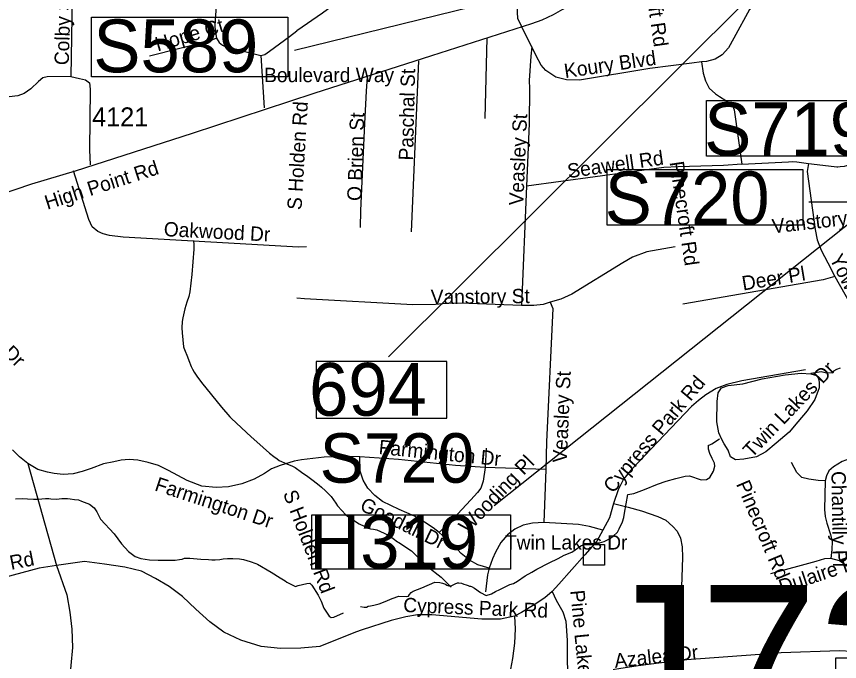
# Model space of a CAD drawing. Extents: x 1662474 to 1856135, y 779280 to 917889.
# Drawn here: x 1746839 to 1752296, y 830706 to 834982 of the extents above; entities that cross this region are included whole.
import ezdxf

# ---------------------------------------------------------------- set-up
doc = ezdxf.new("R2010")
doc.units = 0
for name, color, linetype in [('Exist Hydrographic Creek Single Shore', 7, 'Continuous'), ('Exist Hydrographic Misc Water Feature', 7, 'Continuous'), ('Exist Hydrographic Pond Over 1500 Sq Ft', 7, 'Continuous'), ('Exist Road Non-System Structure Non-Sys NCDOT Number Label', 7, 'Continuous'), ('Exist Road Non-System Structure Non-Sys Other Attributed CELL', 7, 'Continuous'), ('Exist Road Non-System Structure Non-Sys Other Number Label', 7, 'Continuous'), ('Exist Road Non-System Type 51', 7, 'Continuous'), ('Exist Road Non-System Type 51 Label', 7, 'Continuous'), ('Exist Road Primary Interstate Structure Ovrhead Sign CELL', 7, 'Continuous'), ('Exist Road Primary Interstate Structure Ovrhead Sign Number Label', 7, 'Continuous'), ('Exist Road Primary Interstate Structure Standard Bridge Number Label', 7, 'Continuous'), ('Exist Road Primary US Structure Standard Bridge Number Label', 7, 'Continuous'), ('Exist Road Secondary Structure Ovrhead Sign Number Label', 7, 'Continuous'), ('Exist Road Secondary Type 51 Attributed', 7, 'Continuous'), ('Exist Road Secondary Type 51 Label', 7, 'Continuous'), ('Exist Road Secondary Type 51 Number Label', 7, 'Continuous')]:
    doc.layers.add(name, color=color, linetype=linetype)

msp = doc.modelspace()

# ---------------------------------------------------------------- linework, layer by layer
at = {"layer": 'Exist Hydrographic Creek Single Shore'}
for points in [[(1752105.8, 832617.2), (1752173.2, 832627.9), (1752200, 832621.6), (1752220.2, 832619.6), (1752244.9, 832622.9), (1752258.5, 832633.2), (1752276.9, 832643.2), (1752302.4, 832653.9)], [(1749120, 831069.7), (1749143.6, 831066.6), (1749158.9, 831067.1), (1749171.2, 831072.1), (1749186.1, 831075.5), (1749209.2, 831079.2), (1749244.5, 831088.9), (1749283, 831104.4), (1749330.8, 831123.2), (1749374.6, 831139.2), (1749427.9, 831136.1), (1749438.4, 831139.8), (1749444.1, 831149.5), (1749456.2, 831163.7), (1749469.4, 831171.8), (1749527.1, 831195.4), (1749613.2, 831231.1), (1749646.8, 831229.6), (1749663.6, 831225.1), (1749683.2, 831218.6), (1749692.8, 831212.8), (1749705.1, 831207.2), (1749716.4, 831208.3), (1749725.8, 831210.1), (1749748.4, 831220.9), (1749763.1, 831227.4), (1749771.2, 831227.4), (1749789.4, 831224.8), (1749804.5, 831218.6), (1749819.5, 831214.1), (1749832.9, 831208.8), (1749842.6, 831205.1), (1749849.1, 831204.4), (1749854.9, 831202.5), (1749875.1, 831192), (1749915.2, 831164.4), (1749951.8, 831144), (1749987.8, 831153.9), (1750014.5, 831170.5), (1750042.9, 831184.1), (1750109.2, 831216.2), (1750134.5, 831223), (1750160.8, 831237.7), (1750212.4, 831273.9), (1750255.5, 831299.1), (1750289.2, 831318.5), (1750371.5, 831359.2), (1750430.8, 831388.9), (1750470.1, 831409.9), (1750521.9, 831430.3), (1750542, 831446.4), (1750580.1, 831473.4), (1750615.5, 831487.3), (1750654.1, 831489.1), (1750682.5, 831491.8), (1750704.5, 831493.1), (1750735.8, 831501.8), (1750769.6, 831520.1), (1750794.2, 831536.9), (1750823.6, 831562.9), (1750835.2, 831585.7), (1750856.8, 831632.4), (1750864.6, 831660.5), (1750870.1, 831689.1), (1750891.1, 831812.5), (1750932.6, 831819.8), (1751003.2, 831845.8), (1751088.8, 831881), (1751145.8, 831900.9), (1751209.2, 831919.1), (1751271.8, 831934.8), (1751301.9, 831936.4), (1751379, 831910.4), (1751412.9, 831913.2), (1751436.5, 831926.1), (1751459.9, 831968.9), (1751469.4, 832000.4), (1751467.5, 832020.6), (1751452, 832051.3), (1751436.2, 832084.9), (1751426.9, 832112.8), (1751427.4, 832139.2), (1751434.8, 832143.2), (1751448.1, 832149.2), (1751500, 832182.3)]]:
    msp.add_lwpolyline(points, dxfattribs=at)
at = {"layer": 'Exist Hydrographic Misc Water Feature'}
for points in [[(1748012.4, 833496.6), (1748014.1, 833468.6), (1748013.9, 833440.6), (1748002.6, 833270.7), (1747987.6, 833156.7), (1747981.2, 833124.8), (1747968.9, 833088.9), (1747954.6, 833043), (1747942.1, 832985), (1747938, 832959.1), (1747935.5, 832917.1), (1747937.4, 832885.1), (1747946.6, 832792.9), (1747948.4, 832784.9), (1747952.3, 832775), (1747972, 832724.8), (1747981.9, 832700.6), (1747997.4, 832662.5), (1748005.4, 832644.4), (1748017.1, 832624.3), (1748035, 832598.2), (1748066.5, 832556), (1748197.4, 832392.8), (1748252.7, 832328.3), (1748264.8, 832316.2), (1748395.9, 832195.1), (1748431.5, 832162.8), (1748516.8, 832088), (1748544.7, 832065.9), (1748566.7, 832049.7), (1748580.6, 832039.5), (1748630.4, 832017.1), (1748668.4, 832000.9), (1748686.2, 831992.7), (1748728, 831962.3), (1748769.9, 831932), (1748805.6, 831905.7), (1748845.3, 831875.3), (1748861.1, 831861.2), (1748887, 831837), (1748924.7, 831800.6), (1748956.5, 831756.4), (1748968.2, 831738.3), (1748995.8, 831706), (1749019.8, 831679.9), (1749033.6, 831669.7), (1749111.3, 831619.1), (1749143.3, 831602.8), (1749171, 831590.6), (1749187, 831586.5), (1749205, 831584.3), (1749229, 831578.1), (1749276.8, 831555.7), (1749318.6, 831535.4), (1749336.6, 831521.2), (1749364.5, 831499), (1749373.6, 831494.3), (1749458.9, 831439), (1749475.8, 831421.2), (1749492.7, 831405.3), (1749529.3, 831370.6), (1749563, 831336.9), (1749654, 831264.7), (1749721.5, 831198.3)], [(1746833.3, 831785.2), (1746877.2, 831787.5), (1746911.9, 831785.2), (1746952.6, 831782.8), (1746983.6, 831782.9), (1747031.1, 831786), (1747054.3, 831786), (1747065.8, 831783.7), (1747104.2, 831781.4), (1747138.9, 831786), (1747176.6, 831787.1), (1747194.6, 831784.9), (1747224.6, 831781), (1747250.9, 831776.7), (1747270.7, 831769.8), (1747323.9, 831749), (1747353.5, 831725.1), (1747371.3, 831698.2), (1747395.6, 831649.6), (1747485.9, 831552.5), (1747536.3, 831485.6), (1747582.7, 831435.1), (1747626.7, 831402.8), (1747663.2, 831388.2), (1747721.5, 831379.6), (1747779.4, 831377.3), (1747844.1, 831377.3), (1747890.4, 831377.3), (1747920.5, 831381.9), (1747937.1, 831384.3), (1747952.6, 831391.3), (1747988, 831391.2), (1748061, 831383.6), (1748111, 831381.2), (1748135, 831381), (1748157, 831380.9), (1748187.1, 831382.6), (1748209.1, 831386.4), (1748237.2, 831388.1), (1748273.2, 831389.9), (1748317.1, 831387.5), (1748345.2, 831381.3), (1748389.1, 831368.9), (1748425, 831356.7), (1748436.9, 831350.5), (1748526.5, 831297.8), (1748588.2, 831261.3), (1748620, 831241), (1748632.1, 831232.9), (1748689, 831203.2), (1748706.8, 831209.7), (1748763.6, 831222.6), (1748784.7, 831224.3), (1748797.7, 831211.3), (1748839.9, 831146.4), (1748858.4, 831105.1), (1748877.3, 831058.8)], [(1748877.3, 831058.8), (1748913, 831006.9), (1748925.9, 830998.8), (1748943.8, 831000.4), (1749006.3, 831028)]]:
    msp.add_lwpolyline(points, dxfattribs=at)
at = {"layer": 'Exist Hydrographic Pond Over 1500 Sq Ft'}
for points in [[(1751557.5, 832106.6), (1751531.8, 832149.5), (1751514.4, 832177.8), (1751496.4, 832222.5), (1751481.2, 832294.2), (1751483.4, 832428.8), (1751489.9, 832487.5), (1751513.8, 832520.1), (1751557.3, 832535.3), (1751655.1, 832546.1), (1751783.3, 832580.9), (1751935.4, 832606.9), (1752041.9, 832617.8), (1752104.9, 832613.5), (1752141.8, 832602.6), (1752149.2, 832596.2), (1752155.2, 832580)], [(1752155.2, 832580), (1752159.8, 832558.7), (1752159.8, 832521.1), (1752130.9, 832442.1), (1752081.7, 832368), (1752018.1, 832294.8), (1751961.5, 832226.8), (1751874.5, 832153), (1751807.2, 832096.5), (1751745.9, 832063.9), (1751661.6, 832046.6), (1751605.1, 832042.2), (1751572.5, 832061.8), (1751557.5, 832106.6)]]:
    msp.add_lwpolyline(points, dxfattribs=at)
at = {"layer": 'Exist Road Non-System Structure Non-Sys NCDOT Number Label'}
msp.add_line((1753722.4, 834694.4), (1750005.2, 831738.9), dxfattribs=at)
msp.add_lwpolyline([(1748796.2, 831678.6), (1750113.3, 831678.6), (1750113.3, 831317.5), (1748796.2, 831317.5)], close=True, dxfattribs=at)
at = {"layer": 'Exist Road Non-System Structure Non-Sys Other Attributed CELL'}
msp.add_lwpolyline([(1750597.9, 831482.7), (1750736.9, 831482.7), (1750736.9, 831343.7), (1750597.9, 831343.7)], close=True, dxfattribs=at)
at = {"layer": 'Exist Road Non-System Type 51'}
for p, q in [((1747210.1, 835199.2), (1747199.4, 834583.5)), ((1748649.6, 834849.9), (1748696.9, 834886.4)), ((1749956.9, 834839.7), (1749944, 834305)), ((1748458.4, 834723.9), (1748481.8, 834375.9)), ((1751130.2, 833980.4), (1750220.2, 833856.8)), ((1750220.2, 833856.8), (1750186.4, 833065.8)), ((1748762, 833455.2), (1748708.2, 833453.9)), ((1748749.6, 833109.9), (1748698.5, 833115.6)), ((1749952.2, 832120.9), (1749947, 831991.5)), ((1748728.1, 832042.7), (1748679.1, 832035)), ((1746915.1, 832018.8), (1747105.4, 831341.6)), ((1750347.9, 831979.4), (1749947, 831991.5)), ((1750347.9, 831979.4), (1750335.2, 831628.2)), ((1749130.2, 830914.9), (1749086.9, 830899.9))]:
    msp.add_line(p, q, dxfattribs=at)
for points in [[(1748990.9, 835522.9), (1748994.9, 835127.6), (1748982.8, 835088.2), (1748867.5, 835004), (1748696.9, 834886.4)], [(1750151.5, 835568), (1750155.4, 835054.7), (1750161.5, 834968.1), (1750187.4, 834919)], [(1748170.1, 835156), (1748153.9, 834923.2), (1748155.5, 834886.4), (1748164.9, 834837.9)], [(1752107.6, 835162), (1751854.1, 835124.2), (1751789, 835107.7), (1751740.1, 835078), (1751697.6, 835029.2), (1751594.5, 834837.6), (1751559.1, 834773.4), (1751516.6, 834726.9), (1751470.1, 834698.5), (1751413.1, 834684.1), (1751380.6, 834680.7)], [(1750256.5, 834780.4), (1750210.2, 834871.8), (1750187.4, 834919)], [(1748164.9, 834837.9), (1748122.9, 834821.6), (1747720.6, 834718.7)], [(1748164.9, 834837.9), (1748182.5, 834809.5), (1748205.4, 834791.7), (1748240.8, 834775.4), (1748362.6, 834747.1), (1748458.4, 834723.9)], [(1748458.4, 834723.9), (1748485.6, 834730.8), (1748515.6, 834752.6), (1748649.6, 834849.9)], [(1750256.5, 834780.4), (1750249.4, 834719.2), (1750237.4, 834556.8), (1750240.5, 834504.2), (1750237.9, 834271.8), (1750220.2, 833856.8)], [(1751038.9, 834636.9), (1750571.4, 834559.4), (1750484.4, 834563.1), (1750414, 834580.4), (1750347.9, 834623.2), (1750317.6, 834659.1), (1750285.4, 834720.5), (1750256.5, 834780.4)], [(1747199.4, 834583.5), (1747042.6, 834582), (1747012.8, 834575.2), (1746985.4, 834552), (1746934, 834501.9), (1746889.4, 834470.9), (1746847.4, 834456.2), (1746790.4, 834449.4), (1746672.6, 834449.2), (1746562.9, 834458.6), (1746503.2, 834473.6), (1746434.2, 834492.5), (1746384.1, 834528.9), (1746350.2, 834579.1), (1746319, 834605.9), (1746293.4, 834623.9), (1746258.1, 834638.4), (1746183.9, 834648.4), (1745927.6, 834667.2), (1745153.1, 834722.7)], [(1749505.4, 834687.5), (1749495.4, 834479.4), (1749454.6, 833554.2)], [(1751380.6, 834680.7), (1751317.1, 834673.6), (1751038.9, 834636.9)], [(1751380.6, 834680.7), (1751391.9, 834605.9), (1751406.1, 834556), (1751431, 834506.1), (1751473.8, 834470.4), (1751498.8, 834452.4), (1751541.2, 834424.5), (1751584, 834395.6), (1751598.1, 834363.6), (1751647.9, 834003)], [(1747199.4, 834583.5), (1747257.6, 834570.9), (1747297, 834562.9), (1747324, 834542.6), (1747327.9, 834499.2), (1747324, 834097.2), (1747326.6, 833998.5)], [(1749164.1, 834582), (1749156.5, 834487.2), (1749146, 834272.5), (1749119.5, 833695.9), (1749118.4, 833584.1)], [(1752089.8, 834008.5), (1752259.4, 833986.9), (1752276.6, 833986.2), (1752284.8, 833985.9), (1752299.2, 833986.9), (1752327.6, 833990.7), (1752344.9, 833994.9), (1752498.4, 834075.7)], [(1751647.9, 834003), (1751525.2, 833993.2), (1751226.6, 833985.4), (1751130.2, 833980.4)], [(1751647.9, 834003), (1751957.8, 834018.2), (1751985.6, 834020.9), (1752012.9, 834019), (1752089.8, 834008.5)], [(1752089.8, 834008.5), (1752081.1, 833955.2), (1752133.9, 833569.4)], [(1748708.2, 833453.9), (1747546, 833519), (1747456.5, 833529.8), (1747414.6, 833540.5), (1747378.1, 833556.8), (1747341.6, 833588), (1747318.5, 833636.6), (1747218.2, 833959.9)], [(1752133.9, 833569.4), (1752146.5, 833501.4), (1752172.8, 833431.9), (1752217.9, 833349.2), (1752265.1, 833258.1)], [(1751206.6, 833454.2), (1751017.6, 833421.9), (1750923.9, 833385.7), (1750859.1, 833348.2), (1750520.2, 833141.9), (1750447.9, 833109.2), (1750377.5, 833088)], [(1752265.1, 833258.1), (1752186.1, 833235.5), (1751256.5, 833074.4)], [(1752265.1, 833258.1), (1752396.4, 833024.2), (1752454.1, 832896.7), (1752506.6, 832736.9)], [(1750186.4, 833065.8), (1749837.9, 833080.2), (1749714, 833081.2), (1749617.9, 833072), (1749467.8, 833070.7), (1748749.6, 833109.9)], [(1750377.5, 833088), (1750330.2, 833071.8), (1750267.8, 833066.8), (1750186.4, 833065.8)], [(1750377.5, 833088), (1750394, 833046.9), (1750352.9, 832162.6), (1750347.9, 831979.4)], [(1752070.9, 832638.7), (1751648.1, 832566.2), (1751549.1, 832542.9), (1751478.2, 832516.1), (1751410.2, 832474.9), (1751360.1, 832436.9)], [(1751360.1, 832436.9), (1751313.9, 832395.7), (1750912.4, 831974.2), (1750863, 831914.4), (1750828.1, 831843.2), (1750797.6, 831753.2)], [(1746915.1, 832018.8), (1746859.4, 832061.9), (1746811.9, 832109.6)], [(1752543.1, 832080.7), (1752465.1, 832076.8), (1752410.2, 832066.8), (1752313.9, 832031.9), (1752255.1, 831996.7), (1752225.2, 831970.5), (1752209.1, 831936.6), (1752200.2, 831903)], [(1748679.1, 832035), (1748587.2, 832005.1), (1748530.5, 831983.4), (1748483, 831952.1), (1748415.4, 831915.4), (1748332.6, 831884.4), (1748244.8, 831864.2), (1748162, 831860.2), (1748067.2, 831869.4), (1747971.2, 831906.2), (1747847.9, 831972.4), (1747780.1, 832005.1), (1747711.1, 832025.4), (1747643.4, 832040.2), (1747586.8, 832044.2), (1747532.4, 832040.2), (1747483.6, 832030.6), (1747416.1, 832015.9), (1747334.8, 831985.9), (1747275.1, 831964.7), (1747215.6, 831950.8), (1747149.1, 831945.2), (1747089.6, 831952.1), (1747045, 831960.5), (1746979.9, 831979.1), (1746915.1, 832018.8)], [(1749115.4, 832063.1), (1749030, 832064.4), (1748879.9, 832060.5), (1748728.1, 832042.7)], [(1749642.1, 831560.5), (1749601.6, 831592), (1749544.6, 831629.8), (1749478.2, 831670.5), (1749375.4, 831714), (1749265.6, 831766.5), (1749214, 831805.9), (1749168.4, 831854.8), (1749137.1, 831907.5), (1749118.1, 831968.4), (1749115.4, 832063.1)], [(1749947, 831991.5), (1749750.4, 832006.4), (1749372.8, 832044.2), (1749115.4, 832063.1)], [(1752200.2, 831903), (1752154.1, 831905.4), (1752091.6, 831914.4), (1752046.5, 831926.9), (1752011.6, 831959.4), (1751976.4, 832025.6)], [(1749947, 831991.5), (1749933.4, 831901.7), (1749918.1, 831854.2), (1749895.4, 831826.1), (1749852, 831777.6), (1749762.8, 831681.8), (1749642.1, 831560.5)], [(1752200.2, 831903), (1752196.4, 831713), (1752200.2, 831666.5), (1752211.6, 831623), (1752236.5, 831548.2), (1752246.5, 831502), (1752245.1, 831448.2), (1752238.9, 831389.4)], [(1750797.6, 831753.2), (1750769.6, 831658.7), (1750726.6, 831575.8)], [(1750797.6, 831753.2), (1750893.8, 831729.5), (1750982.8, 831704.4), (1751090.4, 831668.1), (1751143.9, 831641.9), (1751191.4, 831602), (1751220.2, 831570.5), (1751241.5, 831524.5), (1751252, 831467.1), (1751253.6, 831395.4), (1751246.5, 831134.5), (1751246.8, 830879.9), (1751252.8, 830715.9)], [(1750335.2, 831628.2), (1750259.1, 831623), (1750199.2, 831609.4), (1750142.9, 831582.9), (1750094, 831545.5), (1750049.1, 831494.6), (1750015.6, 831431.1), (1749995.6, 831387.5), (1749972.5, 831323.8)], [(1750726.6, 831575.8), (1750638.9, 831600.7), (1750565.1, 831613.2), (1750335.2, 831628.2)], [(1749972.5, 831323.8), (1749896.9, 831346.9), (1749842.6, 831377.9), (1749786.9, 831421.4), (1749741, 831472.9), (1749642.1, 831560.5)], [(1750726.6, 831575.8), (1750687.6, 831503), (1750606.6, 831413), (1750433.9, 831219.4), (1750390.4, 831169.4)], [(1752238.9, 831389.4), (1752195.2, 831386.8), (1752137.9, 831369.4), (1751838.4, 831287)], [(1752430.1, 831273.1), (1752343.9, 831339.2), (1752295.2, 831374.2), (1752238.9, 831389.4)], [(1747105.4, 831341.6), (1746989.4, 831325.4), (1746760.5, 831262.9), (1746667.1, 831236.9), (1746584.9, 831219.6), (1746495.1, 831210.1), (1746388.4, 831210.4), (1746095.6, 831196.5)], [(1749086.9, 830899.9), (1748850.2, 830804.6), (1748724.2, 830795.2), (1748589.6, 830792), (1748460.4, 830804.4), (1748327.1, 830846.6), (1748213.8, 830900.4), (1748120.4, 830968.7), (1748028.1, 831052.7), (1747938.9, 831137.7), (1747850.8, 831202.5), (1747759.9, 831256.9), (1747667, 831303.9), (1747556.9, 831330.6), (1747422.9, 831352.1), (1747289.4, 831367.9), (1747105.4, 831341.6)], [(1747105.4, 831341.6), (1747172.2, 831147.1), (1747192.2, 831034), (1747205.6, 830919.6), (1747209.6, 830799.9), (1747200.4, 830678.6), (1747163.1, 830267.6)], [(1749972.5, 831323.8), (1749962.2, 831281.2), (1749947.4, 831168.9)], [(1750390.4, 831169.4), (1750342.9, 831128.2), (1750270.4, 831081.5), (1750187.8, 831030.6), (1750141.8, 831005.7)], [(1750390.4, 831169.4), (1750416.6, 831113.2), (1750461.5, 831035.6), (1750481.4, 830974.2), (1750488.8, 830845.2), (1750490.1, 830700.2), (1750494.2, 830624.4)], [(1750141.8, 831005.7), (1750047.9, 830986.8), (1749923.9, 830986.8), (1749591.9, 831014.9), (1749497.1, 831015.1), (1749420, 831003), (1749323.6, 830977.4), (1749130.2, 830914.9)], [(1750141.8, 831005.7), (1750145.1, 830923.2), (1750141, 830826.9), (1750127.9, 830725.6), (1750114, 830654.5)], [(1753087.9, 830789.9), (1753048.6, 830765), (1752982.6, 830736.9), (1752915.8, 830732.9), (1752787.6, 830744.2), (1752635.1, 830754.5), (1752457.8, 830768.1), (1752295.2, 830775.8), (1751908.6, 830764.4)], [(1751252.8, 830715.9), (1750960.1, 830676.8), (1750675.4, 830633.2), (1750494.2, 830624.4)], [(1751908.6, 830764.4), (1751766.4, 830753.4), (1751252.8, 830715.9)]]:
    msp.add_lwpolyline(points, dxfattribs=at)
at = {"layer": 'Exist Road Primary Interstate Structure Ovrhead Sign CELL'}
msp.add_line((1755962.8, 833763.1), (1752092.4, 833751), dxfattribs=at)
for points in [[(1751414.4, 834424.9), (1752712.2, 834424.9), (1752712.2, 834056.2), (1751414.4, 834056.2)], [(1750754.9, 833966.9), (1752052.7, 833966.9), (1752052.7, 833598.3), (1750754.9, 833598.3)]]:
    msp.add_lwpolyline(points, close=True, dxfattribs=at)
at = {"layer": 'Exist Road Primary Interstate Structure Standard Bridge Number Label'}
msp.add_line((1752118.8, 835527.5), (1749306.5, 832725.2), dxfattribs=at)
msp.add_lwpolyline([(1749692.8, 832695.6), (1748826.3, 832695.6), (1748826.3, 832319.9), (1749692.8, 832319.9)], close=True, dxfattribs=at)
at = {"layer": 'Exist Road Primary US Structure Standard Bridge Number Label'}
msp.add_lwpolyline([(1752270.9, 830730.3), (1753573.5, 830730.3), (1753573.5, 830335.4), (1752270.9, 830335.4)], close=True, dxfattribs=at)
at = {"layer": 'Exist Road Secondary Structure Ovrhead Sign Number Label'}
msp.add_lwpolyline([(1751056.4, 835677), (1750096.4, 835106.4), (1748682.6, 834756.1)], dxfattribs=at)
msp.add_lwpolyline([(1747336.3, 834976.6), (1748638.9, 834976.6), (1748638.9, 834581.6), (1747336.3, 834581.6)], close=True, dxfattribs=at)
at = {"layer": 'Exist Road Secondary Type 51 Attributed'}
msp.add_lwpolyline([(1746184.9, 833617.4), (1746941.4, 833873.7), (1747230.6, 833959.6), (1748005.5, 834207.6), (1748811.7, 834474.5), (1749592.3, 834724.1), (1750254.7, 834934.6), (1750324.6, 834961), (1750398.5, 834996.1), (1750461, 835030), (1750506.3, 835062.9), (1750619.3, 835165.5), (1750915.3, 835480.9)], dxfattribs=at)

# ---------------------------------------------------------------- texts
at = {"layer": 'Exist Road Non-System Structure Non-Sys NCDOT Number Label'}
msp.add_text('H319', height=350, dxfattribs=at).set_placement((1748780.1, 831323.6))
at = {"layer": 'Exist Road Non-System Structure Non-Sys Other Number Label'}
msp.add_text('J739', height=1049.86, dxfattribs=at).set_placement((1750667.4, 830163.2))
at = {"layer": 'Exist Road Non-System Type 51 Label'}
for s, rotation, p in [('Pinecroft Rd', 278.1523, (1750966.9, 835467.4)), ('Colby St', 88.369, (1747185.6, 834658.3)), ('Hope Ct', 16.4752, (1747775.2, 834749.7)), ('Koury Blvd', 8.3878, (1750476.8, 834573)), ('Paschal St', 88.6469, (1749468, 834026.7)), ('S Holden Rd', 86.5955, (1748728.6, 833697.5)), ('O Brien St', 88.1108, (1749126, 833757.9)), ('Veasley St', 87.5049, (1750198.7, 833728)), ('Seawell Rd', 8.1399, (1750498.1, 833909.7)), ('Pinecroft Rd', 278.3585, (1751168.5, 834015.7)), ('Vanstory St', 6.5029, (1751853.5, 833543.4)), ('Oakwood Dr', 357.0313, (1747813.9, 833526.4)), ('Yow Rd', 296.3429, (1752227.3, 833378.7)), ('Farmington Dr', 315.1311, (1746265.1, 833222.8)), ('Deer Pl', 9.3147, (1751656.6, 833165.2)), ('Vanstory St', 0.5875, (1749585.8, 833075.3)), ('Twin Lakes Dr', 46.324, (1751714.4, 832051.5)), ('Veasley St', 87.5049, (1750487.6, 832022.4)), ('Cypress Park Rd', 49.907, (1750793.5, 831815.8)), ('Farmington Dr', 354.2863, (1749237.5, 832082.1)), ('Wooding Pl', 46.0961, (1749829.1, 831549.8)), ('Farmington Dr', 341.7821, (1747749.6, 831841.6)), ('Chantilly Pl', 270.8984, (1752241.7, 831967.8)), ('Pinecroft Rd', 293.0228, (1751607.7, 831882.7)), ('S Holden Rd', 290.9509, (1748604.6, 831821.6)), ('Goodall Dr', 333.9893, (1749108.7, 831713.4)), ('Frazier Rd', 11.2421, (1746381.9, 831229.2)), ('Dulaire Rd', 18.4445, (1751911.5, 831153.5)), ('Pine Lake Dr', 275.5062, (1750510.1, 831175.7)), ('Cypress Park Rd', 357.6605, (1749401.8, 831034.4)), ('Azalea Dr', 6.0931, (1750807.6, 830663.4))]:
    msp.add_text(s, height=95, rotation=rotation, dxfattribs=at).set_placement(p)
for s, p in [('Boulevard Way', (1748480.8, 834546.8)), ('Twin Lakes Dr', (1750077.7, 831448.4))]:
    msp.add_text(s, height=95, dxfattribs=at).set_placement(p)
at = {"layer": 'Exist Road Primary Interstate Structure Ovrhead Sign CELL'}
for s, p in [('S719', (1751398.3, 834062.3)), ('S720', (1750738.8, 833604.4))]:
    msp.add_text(s, height=350, dxfattribs=at).set_placement(p)
at = {"layer": 'Exist Road Primary Interstate Structure Ovrhead Sign Number Label'}
msp.add_text('S720', height=328.08, dxfattribs=at).set_placement((1748849.4, 831891.3))
at = {"layer": 'Exist Road Primary Interstate Structure Standard Bridge Number Label'}
msp.add_text('694', height=350, dxfattribs=at).set_placement((1748778.9, 832335.5))
at = {"layer": 'Exist Road Secondary Structure Ovrhead Sign Number Label'}
msp.add_text('S589', height=350, dxfattribs=at).set_placement((1747348.8, 834612.2))
at = {"layer": 'Exist Road Secondary Type 51 Label'}
msp.add_text('High Point Rd', height=95, rotation=17.744, dxfattribs=at).set_placement((1747043.8, 833700.5))
at = {"layer": 'Exist Road Secondary Type 51 Number Label'}
msp.add_text('4121', height=125, dxfattribs=at).set_placement((1747340.8, 834254.5))

doc.saveas('drawing.dxf')
